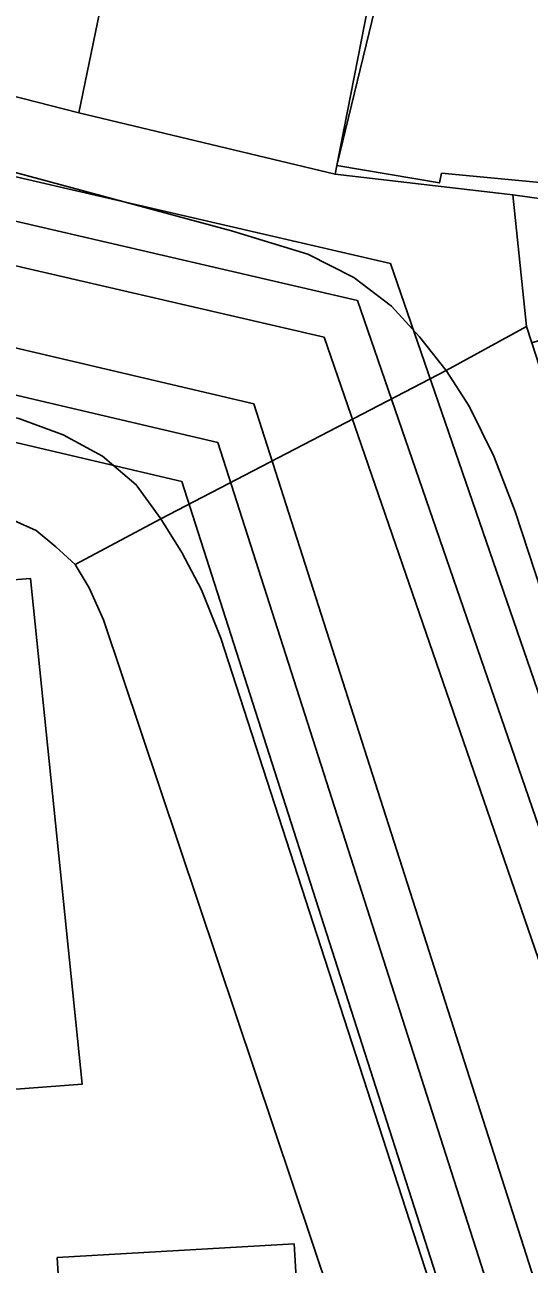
# Model space of a CAD drawing. Extents: x -263423 to -261326, y -1240067 to -1237864.
# Drawn here: x -262857.34 to -262839.28, y -1239864.85 to -1239820.47 of the extents above; entities that cross this region are included whole.
import ezdxf

# ---------------------------------------------------------------- set-up
doc = ezdxf.new("R2010")
doc.units = 0
for name, color, linetype in [('body_kn', 7, 'Continuous'), ('kladpar_hranice', 7, 'Continuous'), ('kladpar_plochy', 7, 'Continuous'), ('tarchy_linie', 7, 'Continuous'), ('zappar_hrandruhpozemk', 7, 'Continuous')]:
    doc.layers.add(name, color=color, linetype=linetype)

msp = doc.modelspace()

# ---------------------------------------------------------------- linework, layer by layer
at = {"layer": 'body_kn'}
for p, q in [((-262855.4, -1239823.62), (-262855.4, -1239823.62)), ((-262846.17, -1239825.51), (-262846.17, -1239825.51)), ((-262846.17, -1239825.51), (-262846.17, -1239825.51)), ((-262846.23, -1239825.82), (-262846.23, -1239825.82)), ((-262842.49, -1239826.13), (-262842.49, -1239826.13)), ((-262842.42, -1239825.78), (-262842.42, -1239825.78)), ((-262839.86, -1239826.56), (-262839.86, -1239826.56)), ((-262849.94, -1239827.85), (-262849.94, -1239827.85)), ((-262847.2, -1239828.69), (-262847.2, -1239828.69)), ((-262844.24, -1239829.02), (-262844.24, -1239829.02)), ((-262845.55, -1239829.52), (-262845.55, -1239829.52)), ((-262845.43, -1239830.34), (-262845.43, -1239830.34)), ((-262845.43, -1239830.34), (-262845.43, -1239830.34)), ((-262844.21, -1239830.55), (-262844.21, -1239830.55)), ((-262839.37, -1239831.27), (-262839.37, -1239831.27)), ((-262846.62, -1239831.66), (-262846.62, -1239831.66)), ((-262843.2, -1239831.64), (-262843.2, -1239831.64)), ((-262842.25, -1239832.85), (-262842.25, -1239832.85)), ((-262842.25, -1239832.85), (-262842.25, -1239832.85)), ((-262849.14, -1239834.04), (-262849.14, -1239834.04)), ((-262841.42, -1239834.13), (-262841.42, -1239834.13)), ((-262855.96, -1239835.15), (-262855.96, -1239835.15)), ((-262850.43, -1239835.43), (-262850.43, -1239835.43)), ((-262854.56, -1239835.92), (-262854.56, -1239835.92)), ((-262840.54, -1239835.92), (-262840.54, -1239835.92)), ((-262851.72, -1239836.82), (-262851.72, -1239836.82)), ((-262853.35, -1239836.94), (-262853.35, -1239836.94)), ((-262852.47, -1239838.16), (-262852.47, -1239838.16)), ((-262852.47, -1239838.16), (-262852.47, -1239838.16)), ((-262839.78, -1239837.9), (-262839.78, -1239837.9)), ((-262856.93, -1239838.58), (-262856.93, -1239838.58)), ((-262856.23, -1239839.16), (-262856.23, -1239839.16)), ((-262851.71, -1239839.37), (-262851.71, -1239839.37)), ((-262855.53, -1239839.8), (-262855.53, -1239839.8)), ((-262857.13, -1239840.3), (-262857.13, -1239840.3)), ((-262855.03, -1239840.63), (-262855.03, -1239840.63)), ((-262851.01, -1239840.71), (-262851.01, -1239840.71)), ((-262854.52, -1239841.78), (-262854.52, -1239841.78)), ((-262850.32, -1239842.44), (-262850.32, -1239842.44)), ((-262855.29, -1239858.41), (-262855.29, -1239858.41)), ((-262847.69, -1239864.12), (-262847.69, -1239864.12)), ((-262856.18, -1239864.62), (-262856.18, -1239864.62)), ((-262856.18, -1239864.62), (-262856.18, -1239864.62))]:
    msp.add_line(p, q, dxfattribs=at)
at = {"layer": 'kladpar_hranice'}
for points in [[(-262863.54, -1239802.55), (-262864.58, -1239807.07), (-262866.59, -1239815.66), (-262854.62, -1239818.52), (-262854.36, -1239818.59), (-262855.4, -1239823.62), (-262872.91, -1239819.14), (-262868.95, -1239801.31), (-262863.54, -1239802.55)], [(-262835.19, -1239806.89), (-262834.56, -1239807.08), (-262829.6, -1239808.02), (-262829.79, -1239809), (-262824.95, -1239809.83), (-262824.71, -1239809.87), (-262826.98, -1239823.19), (-262828.6, -1239822.94), (-262829.23, -1239827.14), (-262832.7, -1239826.72), (-262832.86, -1239827.54), (-262839.86, -1239826.56), (-262846.23, -1239825.82), (-262846.17, -1239825.51), (-262844.79, -1239818.5), (-262844.22, -1239815.57), (-262843.17, -1239810.04), (-262842.33, -1239805.51), (-262835.19, -1239806.89)], [(-262843.17, -1239810.04), (-262844.22, -1239815.57), (-262844.79, -1239818.5), (-262846.17, -1239825.51), (-262846.23, -1239825.82), (-262855.4, -1239823.62), (-262854.36, -1239818.59), (-262852.54, -1239809.99), (-262852.22, -1239808.4), (-262843.17, -1239810.04)], [(-262872.91, -1239819.14), (-262855.4, -1239823.62), (-262846.23, -1239825.82), (-262839.86, -1239826.56), (-262839.37, -1239831.27), (-262842.25, -1239832.85), (-262852.47, -1239838.16), (-262855.53, -1239839.8), (-262856.23, -1239839.16), (-262856.93, -1239838.58), (-262857.95, -1239838.13), (-262858.97, -1239837.94), (-262860.05, -1239838.06), (-262871.97, -1239838.96), (-262876.95, -1239839.32), (-262877.4, -1239841.42), (-262883.78, -1239842.09), (-262884.79, -1239840.11), (-262889.7, -1239840.47), (-262904.3, -1239841.74), (-262904.94, -1239841.99), (-262905.52, -1239842.43), (-262908.12, -1239838.98)], [(-262825.72, -1239828.15), (-262825.47, -1239828.22), (-262818.72, -1239828.76), (-262811.52, -1239829.55), (-262808.46, -1239830.27), (-262808.48, -1239834.79), (-262815.16, -1239833.04), (-262820.49, -1239832.55), (-262833.89, -1239831.32), (-262834.25, -1239830.28), (-262839.18, -1239831.86), (-262839.37, -1239831.27), (-262839.86, -1239826.56), (-262832.86, -1239827.54), (-262825.72, -1239828.15)], [(-262817.97, -1239952.9), (-262819.92, -1239947.16), (-262822.94, -1239938.35), (-262824.77, -1239932.8), (-262838.03, -1239891.12), (-262839.29, -1239887.48), (-262840.3, -1239884.35), (-262845.02, -1239870.12), (-262854.52, -1239841.78), (-262855.03, -1239840.63), (-262855.53, -1239839.8), (-262852.47, -1239838.16), (-262842.25, -1239832.85), (-262839.37, -1239831.27), (-262839.18, -1239831.86), (-262835.03, -1239844.68), (-262831, -1239856.67), (-262826.22, -1239870.59), (-262825.24, -1239873.53), (-262813.57, -1239908.37)], [(-262877.4, -1239841.42), (-262876.95, -1239839.32), (-262871.97, -1239838.96), (-262860.05, -1239838.06), (-262858.97, -1239837.94), (-262857.95, -1239838.13), (-262856.93, -1239838.58), (-262856.23, -1239839.16), (-262855.53, -1239839.8), (-262855.03, -1239840.63), (-262854.52, -1239841.78), (-262845.02, -1239870.12)]]:
    msp.add_lwpolyline(points, dxfattribs=at)
at = {"layer": 'kladpar_plochy'}
for points in [[(-262863.54, -1239802.55), (-262864.58, -1239807.07), (-262866.59, -1239815.66), (-262854.62, -1239818.52), (-262854.36, -1239818.59), (-262855.4, -1239823.62), (-262872.91, -1239819.14), (-262868.95, -1239801.31)], [(-262835.19, -1239806.89), (-262834.56, -1239807.08), (-262829.6, -1239808.02), (-262829.79, -1239809), (-262824.95, -1239809.83), (-262824.71, -1239809.87), (-262826.98, -1239823.19), (-262828.6, -1239822.94), (-262829.23, -1239827.14), (-262832.7, -1239826.72), (-262832.86, -1239827.54), (-262839.86, -1239826.56), (-262846.23, -1239825.82), (-262846.17, -1239825.51), (-262844.79, -1239818.5), (-262844.22, -1239815.57), (-262843.17, -1239810.04), (-262842.33, -1239805.51)], [(-262843.17, -1239810.04), (-262844.22, -1239815.57), (-262844.79, -1239818.5), (-262846.17, -1239825.51), (-262846.23, -1239825.82), (-262855.4, -1239823.62), (-262854.36, -1239818.59), (-262852.54, -1239809.99), (-262852.22, -1239808.4)], [(-262825.72, -1239828.15), (-262825.47, -1239828.22), (-262818.72, -1239828.76), (-262811.52, -1239829.55), (-262808.46, -1239830.27), (-262808.48, -1239834.79), (-262815.16, -1239833.04), (-262820.49, -1239832.55), (-262833.89, -1239831.32), (-262834.25, -1239830.28), (-262839.18, -1239831.86), (-262839.37, -1239831.27), (-262839.86, -1239826.56), (-262832.86, -1239827.54)], [(-262877.4, -1239841.42), (-262876.95, -1239839.32), (-262871.97, -1239838.96), (-262860.05, -1239838.06), (-262858.97, -1239837.94), (-262857.95, -1239838.13), (-262856.93, -1239838.58), (-262856.23, -1239839.16), (-262855.53, -1239839.8), (-262855.03, -1239840.63), (-262854.52, -1239841.78), (-262845.02, -1239870.12), (-262854.01, -1239870.84), (-262865.42, -1239871.81), (-262879.96, -1239873.15), (-262903.42, -1239875.2), (-262906.03, -1239843.77), (-262905.9, -1239843.01), (-262905.52, -1239842.43), (-262904.94, -1239841.99), (-262904.3, -1239841.74), (-262889.7, -1239840.47), (-262884.79, -1239840.11), (-262883.78, -1239842.09)]]:
    msp.add_lwpolyline(points, close=True, dxfattribs=at)
for points in [[(-262872.91, -1239819.14), (-262855.4, -1239823.62), (-262846.23, -1239825.82), (-262839.86, -1239826.56), (-262839.37, -1239831.27), (-262842.25, -1239832.85), (-262852.47, -1239838.16), (-262855.53, -1239839.8), (-262856.23, -1239839.16), (-262856.93, -1239838.58), (-262857.95, -1239838.13), (-262858.97, -1239837.94), (-262860.05, -1239838.06), (-262871.97, -1239838.96), (-262876.95, -1239839.32), (-262877.4, -1239841.42), (-262883.78, -1239842.09), (-262884.79, -1239840.11), (-262889.7, -1239840.47), (-262904.3, -1239841.74), (-262904.94, -1239841.99), (-262905.52, -1239842.43), (-262908.12, -1239838.98)], [(-262817.97, -1239952.9), (-262819.92, -1239947.16), (-262822.94, -1239938.35), (-262824.77, -1239932.8), (-262838.03, -1239891.12), (-262839.29, -1239887.48), (-262840.3, -1239884.35), (-262845.02, -1239870.12), (-262854.52, -1239841.78), (-262855.03, -1239840.63), (-262855.53, -1239839.8), (-262852.47, -1239838.16), (-262842.25, -1239832.85), (-262839.37, -1239831.27), (-262839.18, -1239831.86), (-262835.03, -1239844.68), (-262831, -1239856.67), (-262826.22, -1239870.59), (-262825.24, -1239873.53), (-262813.57, -1239908.37), (-262813.19, -1239909.65), (-262808.92, -1239923.24), (-262808.1, -1239925.6)]]:
    msp.add_lwpolyline(points, dxfattribs=at)
at = {"layer": 'tarchy_linie'}
msp.add_line((-262877.85, -1239822.84), (-262845.43, -1239830.34), dxfattribs=at)
for points in [[(-263037.12, -1239820.85), (-262910.42, -1239814.67), (-262904.24, -1239815.14), (-262880.51, -1239820.63), (-262880.88, -1239822.14), (-262880.99, -1239822.6), (-262877.97, -1239823.34), (-262877.85, -1239822.84), (-262877.48, -1239821.33), (-262844.24, -1239829.02), (-262814.48, -1239915.4), (-262784.13, -1239904.88), (-262744.13, -1239891.33), (-262716.19, -1239882.12)], [(-262908.79, -1239817.89), (-262904.94, -1239818.16), (-262846.62, -1239831.66), (-262817.41, -1239916.42), (-262822.36, -1239918.14), (-262835.32, -1239877.18), (-262849.14, -1239834.04), (-262879.51, -1239826.92), (-262908.65, -1239819.96), (-262908.79, -1239817.89)], [(-263160.09, -1239836.48), (-263079.66, -1239831), (-263034.18, -1239828.14), (-262994.26, -1239824.61), (-262953.61, -1239821.71), (-262913.21, -1239820.51), (-262879.9, -1239828.52), (-262850.43, -1239835.43), (-262836.91, -1239877.63), (-262823.42, -1239920.25), (-262815.45, -1239942.96), (-262802.79, -1239976.9), (-262793.53, -1240001.71)], [(-262908.44, -1239823.3), (-262880.29, -1239830.12), (-262851.72, -1239836.82), (-262838.5, -1239878.08), (-262824.99, -1239920.75), (-262817.72, -1239941.48), (-262859.21, -1239944.77), (-262900.3, -1239948.52), (-262908.44, -1239823.3)], [(-262845.43, -1239830.34), (-262814.9, -1239918.94), (-262809.55, -1239945.43), (-262790.25, -1240001.33)]]:
    msp.add_lwpolyline(points, dxfattribs=at)
at = {"layer": 'zappar_hrandruhpozemk'}
for p, q in [((-262846.17, -1239825.51), (-262844.47, -1239818.56)), ((-262849.94, -1239827.85), (-262872.09, -1239821.88)), ((-262842.42, -1239825.78), (-262832.7, -1239826.72)), ((-262850.32, -1239842.44), (-262835.72, -1239887.5)), ((-262856.18, -1239864.62), (-262847.69, -1239864.12))]:
    msp.add_line(p, q, dxfattribs=at)
for points in [[(-262846.17, -1239825.51), (-262842.49, -1239826.13), (-262842.42, -1239825.78)], [(-262842.25, -1239832.85), (-262843.2, -1239831.64), (-262844.21, -1239830.55), (-262845.55, -1239829.52), (-262847.2, -1239828.69), (-262849.94, -1239827.85)], [(-262873.47, -1239830.86), (-262857.55, -1239834.57), (-262855.96, -1239835.15), (-262854.56, -1239835.92), (-262853.35, -1239836.94), (-262852.47, -1239838.16)], [(-262828.52, -1239872.24), (-262839.78, -1239837.9), (-262840.54, -1239835.92), (-262841.42, -1239834.13), (-262842.25, -1239832.85)], [(-262852.47, -1239838.16), (-262851.71, -1239839.37), (-262851.01, -1239840.71), (-262850.32, -1239842.44)], [(-262871.86, -1239841.45), (-262857.13, -1239840.3), (-262855.29, -1239858.41), (-262863.2, -1239859.01), (-262863.93, -1239851.3), (-262871.13, -1239851.77), (-262870.59, -1239858.79), (-262874.22, -1239858.96), (-262874.23, -1239859.41)], [(-262847.69, -1239864.12), (-262847.33, -1239870.2), (-262855.81, -1239870.81), (-262856.18, -1239864.62)]]:
    msp.add_lwpolyline(points, dxfattribs=at)

doc.saveas('drawing.dxf')
